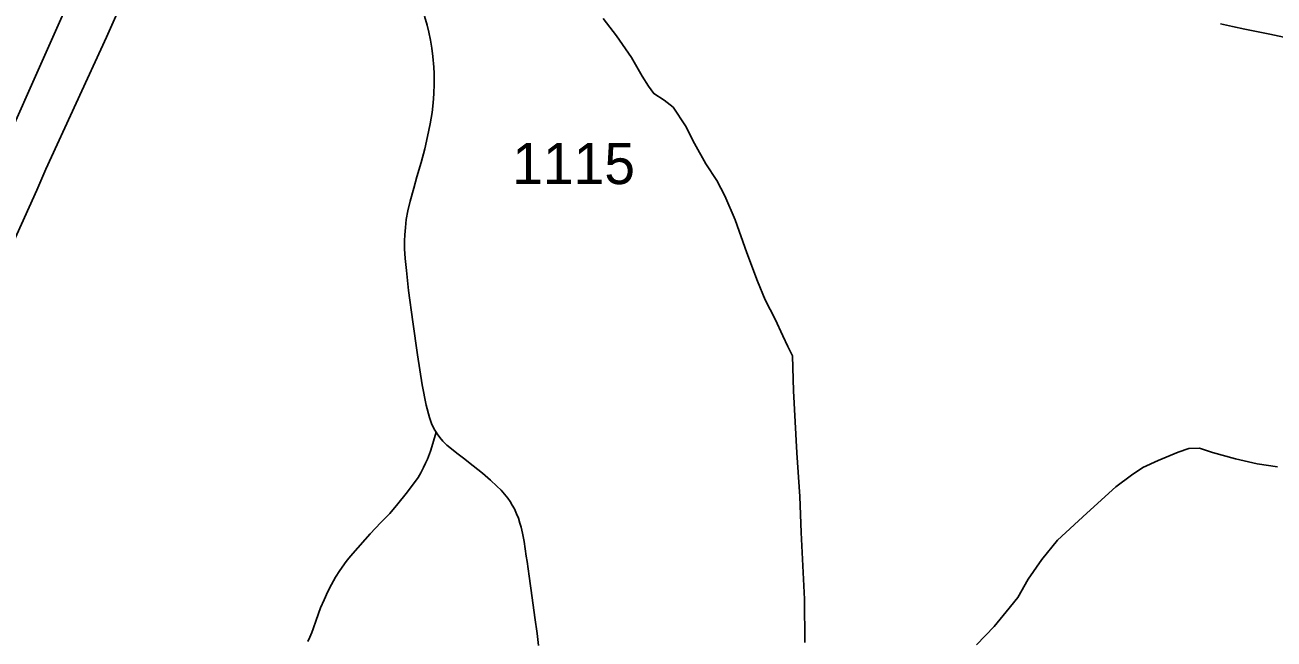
# Model space of a CAD drawing. Extents: x 1383679 to 1536984, y 460658 to 651027.
# Drawn here: x 1391254 to 1395036, y 508831 to 510693 of the extents above; entities that cross this region are included whole.
import ezdxf

# ---------------------------------------------------------------- set-up
doc = ezdxf.new("R2010")
doc.units = 0
for name, color, linetype in [('Exist Hydrographic Misc Water Feature', 7, 'Continuous'), ('Exist Road Non-System Type 51', 7, 'Continuous'), ('Exist Road Secondary Type 51 Attributed', 7, 'Continuous'), ('Exist Road Secondary Type 51 Number Label', 7, 'Continuous'), ('Exist Utilities Electrical Transmission Line', 7, 'Continuous')]:
    doc.layers.add(name, color=color, linetype=linetype)

msp = doc.modelspace()

# ---------------------------------------------------------------- linework, layer by layer
at = {"layer": 'Exist Hydrographic Misc Water Feature'}
for points in [[(1393615.5, 508820.4), (1393614.2, 508952.5), (1393604.5, 509154.6), (1393600.7, 509263), (1393591.5, 509395.3), (1393581.4, 509583.4), (1393577.6, 509689.4), (1393564.1, 509718.3), (1393548.8, 509750.7), (1393525.9, 509801.2), (1393495.1, 509859.2), (1393472.2, 509916.3), (1393440, 510002.3), (1393404.1, 510101.5), (1393373.5, 510174.3), (1393348.5, 510220.8), (1393315.6, 510271.5), (1393280.8, 510333.7), (1393253.9, 510386.8), (1393217.1, 510443.3), (1393189.5, 510464.4), (1393157.9, 510484.7), (1393142.3, 510507.2), (1393122.9, 510537.1), (1393090.1, 510594.4), (1393045.4, 510659.4), (1393004.5, 510711.8)], [(1394135.6, 508814), (1394188.8, 508868.7), (1394225.7, 508913.9), (1394260.7, 508956.8), (1394291.8, 509012.7), (1394333.1, 509071.8), (1394380.4, 509130.8), (1394470, 509212.7), (1394557.8, 509293), (1394604.5, 509328.2), (1394639.1, 509351.2), (1394685.4, 509372.4), (1394746.1, 509397.5), (1394778.3, 509408.3), (1394810.3, 509410.2), (1394850.1, 509397), (1394919.7, 509377.6), (1394985.4, 509362.3), (1395047.2, 509352.9)]]:
    msp.add_lwpolyline(points, dxfattribs=at)
at = {"layer": 'Exist Road Non-System Type 51'}
for points in [[(1392226.4, 509066), (1392234.7, 509076.7), (1392246.8, 509090.3), (1392299, 509150.5), (1392331.6, 509184), (1392358.1, 509212.2), (1392382.5, 509241.1), (1392407.8, 509272.2), (1392427.2, 509297.6), (1392443.9, 509321.3), (1392452.1, 509335.1), (1392460.7, 509350.8), (1392466.7, 509363.9), (1392472.6, 509376.8), (1392478.6, 509392.2), (1392481.3, 509400.7), (1392485.6, 509413.9), (1392490.3, 509430.6), (1392498.7, 509458.3)], [(1392498.7, 509458.3), (1392502, 509453.1), (1392509.9, 509442.1), (1392519.2, 509431.2), (1392531.6, 509419.3), (1392545.1, 509407.5), (1392561.1, 509394.5), (1392581.3, 509379.3), (1392611.3, 509355.8), (1392639.1, 509333.8), (1392663.7, 509313), (1392682.8, 509294.7), (1392695.8, 509282.1), (1392705.6, 509270.6), (1392715.6, 509258.2), (1392723.2, 509247.6), (1392729.5, 509237.4), (1392736, 509225.7), (1392742.5, 509210.6), (1392748, 509197.2), (1392752.6, 509182.6), (1392756, 509169.8), (1392759.9, 509152.2), (1392764.9, 509126.6), (1392771.6, 509082.5), (1392774, 509066), (1392780.5, 509021.5), (1392789.6, 508955.7), (1392797.6, 508896.9), (1392804.3, 508848), (1392809.1, 508811.4)], [(1392109.8, 508823.6), (1392116.3, 508836.5), (1392122.4, 508851.1), (1392126.3, 508862.2), (1392135.3, 508888.6), (1392148.7, 508925.3), (1392159.4, 508950.5), (1392170.7, 508975.1), (1392181.6, 508996.5), (1392194, 509018.6), (1392207.2, 509039), (1392226.7, 509066)]]:
    msp.add_lwpolyline(points, dxfattribs=at)
at = {"layer": 'Exist Road Secondary Type 51 Attributed'}
for points in [[(1392463.3, 510719.7), (1392471.2, 510692.1), (1392476.4, 510670.6), (1392481.6, 510646.2), (1392485.9, 510622.6), (1392489.2, 510596.9), (1392492, 510564.8), (1392492.9, 510545), (1392493.1, 510514.6), (1392491.8, 510483.5), (1392490.1, 510456.8), (1392486.6, 510427.4), (1392481, 510392.9), (1392473.1, 510354.4), (1392464.2, 510317.1), (1392453.4, 510275.8), (1392440.7, 510231.9), (1392431.2, 510198.2), (1392420.3, 510158.7), (1392413.4, 510129.1), (1392408.4, 510102.8), (1392405.5, 510079.1), (1392403.8, 510056.8), (1392403.2, 510038.1), (1392403.4, 510014), (1392404.9, 509984.8), (1392408.6, 509948.6), (1392415.5, 509888.1), (1392428.2, 509793), (1392442.7, 509693), (1392456.4, 509602.2), (1392469, 509540.3), (1392478.8, 509502.9), (1392485.1, 509484.7), (1392493.3, 509467), (1392498.7, 509458.3)], [(1395518.5, 510549.9), (1395506.6, 510555.1), (1395491.1, 510560.9), (1395476.3, 510565.6), (1395462.3, 510570), (1395444.7, 510575.2), (1395420.3, 510580.9), (1395378.7, 510590.7), (1395325.1, 510601.3), (1395279, 510611.5), (1395216.3, 510624.8), (1395151.1, 510637.9), (1395080.4, 510652.9), (1395023.8, 510664.5), (1394983.7, 510672.5), (1394947.6, 510680.3), (1394911, 510688.2), (1394874.4, 510696.5)]]:
    msp.add_lwpolyline(points, dxfattribs=at)
at = {"layer": 'Exist Utilities Electrical Transmission Line'}
for points in [[(1393398.6, 515176.5), (1393091.3, 514508.2), (1392729, 513727.5), (1392247.3, 512691), (1391997.6, 512133.9), (1391750.3, 511600.6), (1391748.2, 511596.9), (1391727.1, 511539.3), (1391550.7, 511136.6), (1391147.6, 510230.5), (1390854.7, 509614.3), (1390401.7, 508613.2), (1390362.9, 508576.1), (1389477.4, 507887.6)], [(1393541.6, 515156.2), (1393249.1, 514497), (1392872, 513672.4), (1392398.8, 512663.9), (1392124.1, 512059.1), (1391500.5, 510655.4), (1391316.2, 510255.2), (1391288.9, 510191.7), (1391079.1, 509727.7), (1390860.8, 509234), (1390483, 508385.4), (1390449.6, 508320.1), (1389738.2, 507671.5)]]:
    msp.add_lwpolyline(points, dxfattribs=at)

# ---------------------------------------------------------------- texts
at = {"layer": 'Exist Road Secondary Type 51 Number Label'}
msp.add_text('1115', height=125, dxfattribs=at).set_placement((1392729.2, 510210.2))

doc.saveas('drawing.dxf')
